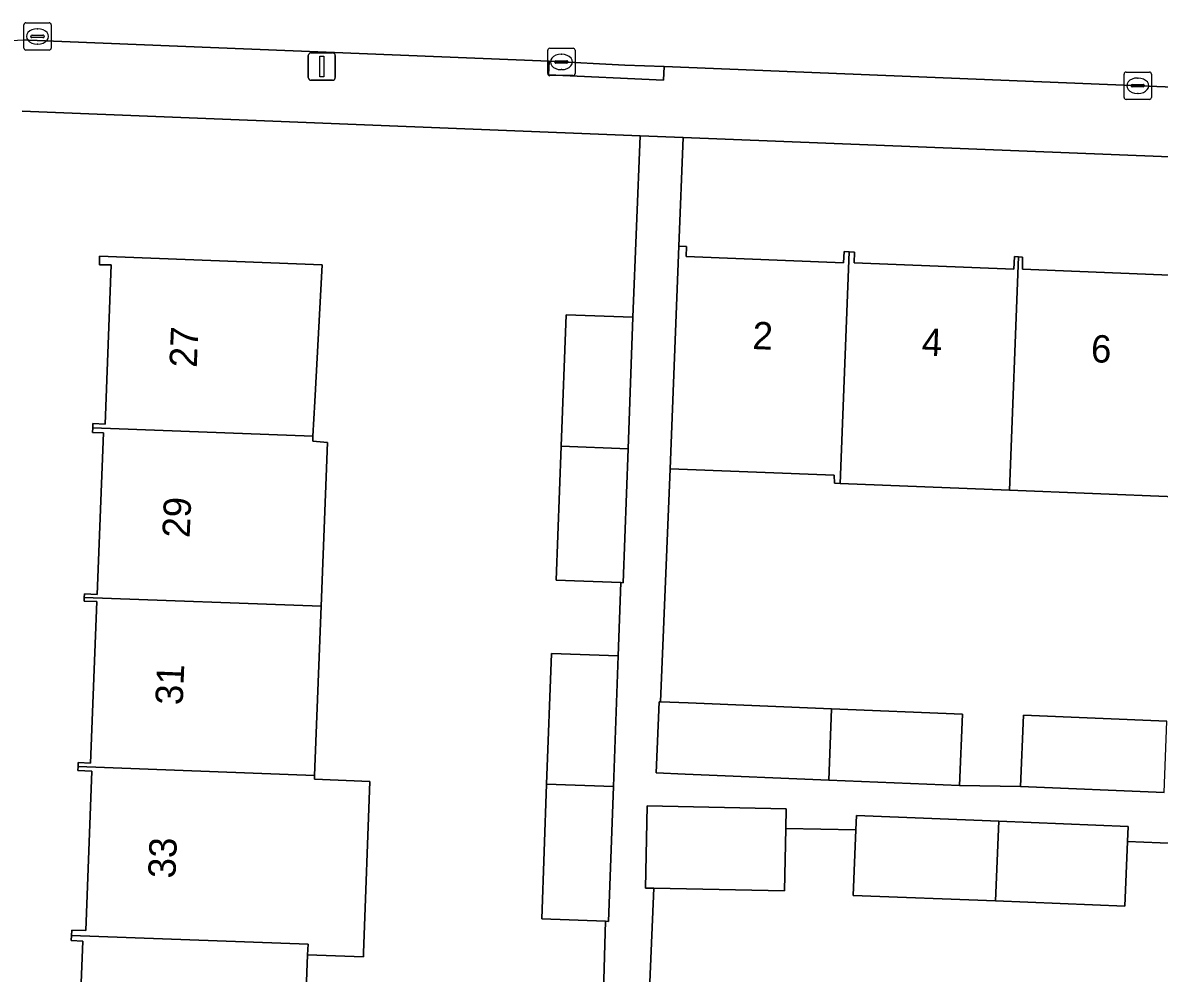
# Model space of a CAD drawing. Extents: x 160077 to 160948, y 386481 to 387498.
# Drawn here: x 160685.97 to 160727.5, y 386637.25 to 386671.96 of the extents above; entities that cross this region are included whole.
import ezdxf

# ---------------------------------------------------------------- set-up
doc = ezdxf.new("R2010")
doc.units = 0
for name, color, linetype in [('IMGEO_Erf', 7, 'Continuous'), ('IMGEO_Kolk', 7, 'Continuous'), ('IMGEO_Lichtmast', 7, 'Continuous'), ('IMGEO_Pand', 7, 'Continuous'), ('IMGEO_Pand_nummerreeks', 7, 'Continuous'), ('IMGEO_Rijbaan_lokaal_open', 7, 'Continuous'), ('IMGEO_Voetpad_open', 7, 'Continuous')]:
    doc.layers.add(name, color=color, linetype=linetype)

msp = doc.modelspace()

# ---------------------------------------------------------------- linework, layer by layer
at = {"layer": 'IMGEO_Erf'}
for points in [[(160705.114, 386644.158), (160705.289, 386648.93), (160707.732, 386648.84), (160707.83, 386651.517), (160705.468, 386651.604), (160705.647, 386656.499), (160705.823, 386661.297), (160708.266, 386661.207), (160708.53, 386667.837), (160685.945, 386668.735)], [(160784.298, 386664.825), (160710.106, 386667.774), (160709.948, 386663.799), (160710.224, 386663.788), (160710.21, 386663.426), (160715.964, 386663.197), (160715.98, 386663.605), (160716.172, 386663.598), (160716.364, 386663.59), (160716.348, 386663.197), (160722.191, 386662.964), (160722.209, 386663.427), (160722.358, 386663.418), (160722.506, 386663.409), (160722.503, 386662.965), (160728.184, 386662.738)], [(160687.935, 386632.632), (160688.161, 386638.428), (160687.745, 386638.444), (160687.752, 386638.635), (160687.76, 386638.827), (160688.272, 386638.807), (160688.499, 386644.632), (160687.988, 386644.652), (160687.993, 386644.798), (160687.999, 386644.946), (160688.451, 386644.928), (160688.681, 386650.828), (160688.216, 386650.846), (160688.221, 386650.975), (160688.226, 386651.105), (160688.689, 386651.087), (160688.919, 386656.99), (160688.521, 386657.006), (160688.527, 386657.165), (160688.534, 386657.327), (160688.978, 386657.31), (160689.204, 386663.123), (160688.776, 386663.126), (160688.778, 386663.442), (160696.906, 386663.129), (160696.643, 386658.136), (160696.576, 386656.865), (160696.566, 386656.678), (160697.11, 386656.631), (160696.877, 386650.652), (160696.637, 386644.475), (160696.631, 386644.334), (160698.658, 386644.259), (160698.424, 386637.994), (160698.418, 386637.848), (160696.382, 386637.928), (160696.155, 386632.11)], [(160728.092, 386654.655), (160722.028, 386654.895), (160715.845, 386655.138), (160715.628, 386655.147), (160715.62, 386655.437), (160709.624, 386655.676), (160709.274, 386647.168), (160710.285, 386647.126), (160715.527, 386646.91), (160720.312, 386646.712), (160720.205, 386644.108), (160722.426, 386644.072), (160722.533, 386646.676), (160727.775, 386646.46)], [(160684.841, 386618.819), (160706.67, 386617.929), (160707.035, 386626.89), (160704.707, 386626.959), (160704.85, 386631.78), (160704.995, 386636.655), (160707.192, 386636.59), (160707.268, 386639.151), (160704.934, 386639.237), (160705.114, 386644.158)], [(160728.726, 386641.965), (160726.335, 386642.06), (160726.242, 386639.703), (160721.512, 386639.891), (160716.319, 386640.097), (160716.414, 386642.492), (160713.85, 386642.544), (160713.804, 386640.258), (160709.029, 386640.356), (160708.673, 386632.054), (160714.668, 386631.799), (160714.689, 386632.158), (160715.049, 386632.142), (160721.176, 386631.876), (160727.324, 386631.608), (160733.488, 386631.34)]]:
    msp.add_lwpolyline(points, dxfattribs=at)
at = {"layer": 'IMGEO_Kolk'}
for p, q in [((160686.085, 386671.964), (160686.937, 386671.964)), ((160686.01, 386671.038), (160686.01, 386671.89)), ((160686.498, 386671.744), (160686.523, 386671.744)), ((160687.011, 386671.89), (160687.011, 386671.038)), ((160686.269, 386671.458), (160686.269, 386671.47)), ((160686.707, 386671.421), (160686.309, 386671.421)), ((160686.312, 386671.507), (160686.71, 386671.507)), ((160686.521, 386671.184), (160686.496, 386671.184)), ((160686.753, 386671.47), (160686.753, 386671.458)), ((160686.937, 386670.964), (160686.085, 386670.964)), ((160705.154, 386670.106), (160705.154, 386670.958)), ((160705.229, 386671.032), (160706.081, 386671.032)), ((160705.642, 386670.812), (160705.667, 386670.812)), ((160706.155, 386670.958), (160706.155, 386670.106)), ((160705.413, 386670.526), (160705.413, 386670.538)), ((160705.851, 386670.489), (160705.453, 386670.489)), ((160705.456, 386670.575), (160705.854, 386670.575)), ((160705.897, 386670.538), (160705.897, 386670.526)), ((160706.081, 386670.032), (160705.229, 386670.032)), ((160705.665, 386670.252), (160705.64, 386670.252)), ((160726.213, 386669.238), (160726.213, 386670.09)), ((160726.288, 386670.164), (160727.14, 386670.164)), ((160726.701, 386669.944), (160726.726, 386669.944)), ((160727.214, 386670.09), (160727.214, 386669.238)), ((160726.472, 386669.658), (160726.472, 386669.67)), ((160726.91, 386669.621), (160726.512, 386669.621)), ((160726.515, 386669.707), (160726.913, 386669.707)), ((160726.956, 386669.67), (160726.956, 386669.658)), ((160727.14, 386669.164), (160726.288, 386669.164)), ((160726.724, 386669.384), (160726.699, 386669.384))]:
    msp.add_line(p, q, dxfattribs=at)
for points in [[(160686.085, 386671.964), (160686.937, 386671.964)], [(160686.01, 386671.038), (160686.01, 386671.89)], [(160687.011, 386671.89), (160687.011, 386671.038)], [(160686.937, 386670.964), (160686.085, 386670.964)], [(160705.154, 386670.106), (160705.154, 386670.958)], [(160705.229, 386671.032), (160706.081, 386671.032)], [(160706.155, 386670.958), (160706.155, 386670.106)], [(160706.081, 386670.032), (160705.229, 386670.032)], [(160726.213, 386669.238), (160726.213, 386670.09)], [(160726.288, 386670.164), (160727.14, 386670.164)], [(160727.214, 386670.09), (160727.214, 386669.238)], [(160727.14, 386669.164), (160726.288, 386669.164)]]:
    msp.add_lwpolyline(points, dxfattribs=at)
for centre, radius, start, end in [((160686.087, 386671.888), 0.0765, 91.552, 178.448), ((160686.087, 386671.888), 0.0765, 91.552, 178.448), ((160686.935, 386671.888), 0.0765, 1.552, 88.448), ((160686.935, 386671.888), 0.0765, 1.552, 88.448), ((160686.309, 386671.467), 0.0403, 85.8775, 175.7526), ((160686.306, 386671.457), 0.0366, 178.938, 274.7102), ((160686.71, 386671.464), 0.043, 264.8664, 352.4533), ((160686.714, 386671.469), 0.0386, 1.7309, 96.639), ((160686.087, 386671.04), 0.0765, 181.552, 268.448), ((160686.087, 386671.04), 0.0765, 181.552, 268.448), ((160686.935, 386671.04), 0.0765, 271.552, 358.448), ((160686.935, 386671.04), 0.0765, 271.552, 358.448), ((160705.231, 386670.956), 0.0765, 91.552, 178.448), ((160705.231, 386670.956), 0.0765, 91.552, 178.448), ((160706.079, 386670.956), 0.0765, 1.552, 88.448), ((160706.079, 386670.956), 0.0765, 1.552, 88.448), ((160705.453, 386670.535), 0.0403, 85.8775, 175.7526), ((160705.45, 386670.525), 0.0366, 178.938, 274.7102), ((160705.854, 386670.532), 0.043, 264.8664, 352.4533), ((160705.858, 386670.537), 0.0386, 1.7309, 96.639), ((160705.231, 386670.108), 0.0765, 181.552, 268.448), ((160705.231, 386670.108), 0.0765, 181.552, 268.448), ((160706.079, 386670.108), 0.0765, 271.552, 358.448), ((160706.079, 386670.108), 0.0765, 271.552, 358.448), ((160726.29, 386670.088), 0.0765, 91.552, 178.448), ((160726.29, 386670.088), 0.0765, 91.552, 178.448), ((160727.138, 386670.088), 0.0765, 1.552, 88.448), ((160727.138, 386670.088), 0.0765, 1.552, 88.448), ((160726.512, 386669.667), 0.0403, 85.8775, 175.7526), ((160726.509, 386669.657), 0.0366, 178.938, 274.7102), ((160726.913, 386669.664), 0.043, 264.8664, 352.4533), ((160726.917, 386669.669), 0.0386, 1.7309, 96.639), ((160726.29, 386669.24), 0.0765, 181.552, 268.448), ((160726.29, 386669.24), 0.0765, 181.552, 268.448), ((160727.138, 386669.24), 0.0765, 271.552, 358.448), ((160727.138, 386669.24), 0.0765, 271.552, 358.448)]:
    msp.add_arc(centre, radius, start, end, dxfattribs=at)
for centre, major_axis, ratio, start_param, end_param in [((160686.497, 386671.464), (-0.387, 0.002), 0.722429, 4.712389, 7.853982), ((160686.522, 386671.464), (-0.39, 0.002), 0.717154, 1.570796, 4.712389), ((160705.641, 386670.532), (-0.387, 0.002), 0.722429, 4.712389, 7.853982), ((160705.666, 386670.532), (-0.39, 0.002), 0.717154, 1.570796, 4.712389), ((160726.7, 386669.664), (-0.387, 0.002), 0.722429, 4.712389, 7.853982), ((160726.725, 386669.664), (-0.39, 0.002), 0.717154, 1.570796, 4.712389)]:
    msp.add_ellipse(centre, major_axis=major_axis, ratio=ratio, start_param=start_param, end_param=end_param, dxfattribs=at)
at = {"layer": 'IMGEO_Lichtmast'}
for p, q in [((160696.402, 386669.963), (160696.402, 386670.763)), ((160696.402, 386670.763), (160696.402, 386669.963)), ((160696.502, 386670.863), (160697.292, 386670.863)), ((160697.292, 386670.863), (160696.502, 386670.863)), ((160697.392, 386670.763), (160697.392, 386669.963)), ((160697.392, 386669.963), (160697.392, 386670.763)), ((160697.292, 386669.863), (160696.502, 386669.863)), ((160696.502, 386669.863), (160697.292, 386669.863))]:
    msp.add_line(p, q, dxfattribs=at)
msp.add_lwpolyline([(160696.822, 386670.738), (160696.972, 386670.738), (160696.972, 386669.988), (160696.822, 386669.988), (160696.822, 386670.738)], dxfattribs=at)
for centre, start, end in [((160696.502, 386670.763), 90, 180), ((160696.502, 386670.763), 90, 180), ((160697.292, 386670.763), 0, 90), ((160697.292, 386670.763), 360, 90), ((160696.502, 386669.963), 180, 270), ((160696.502, 386669.963), 180, 270), ((160697.292, 386669.963), 270, 0), ((160697.292, 386669.963), 270, 0)]:
    msp.add_arc(centre, 0.1, start, end, dxfattribs=at)
at = {"layer": 'IMGEO_Pand'}
for points in [[(160716.172, 386663.598), (160715.98, 386663.605), (160715.964, 386663.197), (160710.21, 386663.426), (160710.224, 386663.788), (160709.948, 386663.799), (160709.748, 386658.803), (160709.624, 386655.676), (160715.62, 386655.437), (160715.628, 386655.147), (160715.845, 386655.138)], [(160696.576, 386656.865), (160696.643, 386658.136), (160696.906, 386663.129), (160688.778, 386663.442), (160688.776, 386663.126), (160689.204, 386663.123), (160688.978, 386657.31), (160688.534, 386657.327), (160688.527, 386657.165)], [(160722.358, 386663.418), (160722.209, 386663.427), (160722.191, 386662.964), (160716.348, 386663.197), (160716.364, 386663.59), (160716.172, 386663.598), (160715.845, 386655.138), (160722.028, 386654.895)], [(160722.028, 386654.895), (160728.092, 386654.655), (160728.42, 386663.148), (160728.201, 386663.156), (160728.184, 386662.738), (160722.503, 386662.965), (160722.506, 386663.409), (160722.358, 386663.418)], [(160708.09, 386656.408), (160708.266, 386661.207), (160705.823, 386661.297), (160705.647, 386656.499)], [(160688.527, 386657.165), (160688.521, 386657.006), (160688.919, 386656.99), (160688.689, 386651.087), (160688.226, 386651.105), (160688.221, 386650.975), (160696.877, 386650.652), (160697.11, 386656.631), (160696.566, 386656.678), (160696.576, 386656.865)], [(160708.09, 386656.408), (160705.647, 386656.499), (160705.468, 386651.604), (160707.83, 386651.517), (160707.911, 386651.514)], [(160688.221, 386650.975), (160688.216, 386650.846), (160688.681, 386650.828), (160688.451, 386644.928), (160687.999, 386644.946), (160687.993, 386644.798), (160696.637, 386644.475), (160696.877, 386650.652)], [(160707.732, 386648.84), (160705.289, 386648.93), (160705.114, 386644.158), (160707.557, 386644.067)], [(160715.527, 386646.91), (160710.285, 386647.126), (160709.274, 386647.168), (160709.22, 386647.17), (160709.112, 386644.566), (160710.178, 386644.522), (160715.426, 386644.305)], [(160715.527, 386646.91), (160715.426, 386644.305), (160720.205, 386644.108), (160720.312, 386646.712)], [(160722.533, 386646.676), (160722.426, 386644.072), (160727.675, 386643.855), (160727.775, 386646.46)], [(160698.658, 386644.259), (160696.631, 386644.334), (160696.637, 386644.475), (160687.993, 386644.798), (160687.988, 386644.652), (160688.499, 386644.632), (160688.272, 386638.807), (160687.76, 386638.827), (160687.752, 386638.635), (160696.397, 386638.313), (160696.382, 386637.928), (160698.418, 386637.848), (160698.424, 386637.994)], [(160707.557, 386644.067), (160705.114, 386644.158), (160704.934, 386639.237), (160707.268, 386639.151), (160707.377, 386639.147)], [(160713.85, 386642.544), (160713.865, 386643.258), (160708.79, 386643.362), (160708.729, 386640.362), (160709.029, 386640.356), (160713.804, 386640.258)], [(160721.634, 386642.804), (160716.434, 386643.01), (160716.414, 386642.492), (160716.319, 386640.097), (160721.512, 386639.891)], [(160726.335, 386642.06), (160726.357, 386642.616), (160721.634, 386642.804), (160721.512, 386639.891), (160726.242, 386639.703)], [(160696.382, 386637.928), (160696.397, 386638.313), (160687.752, 386638.635), (160687.745, 386638.444), (160688.161, 386638.428), (160687.935, 386632.632), (160687.497, 386632.65), (160687.491, 386632.488), (160695.675, 386632.131), (160696.155, 386632.11)]]:
    msp.add_lwpolyline(points, close=True, dxfattribs=at)
at = {"layer": 'IMGEO_Rijbaan_lokaal_open'}
msp.add_lwpolyline([(160686.188, 386671.33), (160705.21, 386670.567), (160707.966, 386670.421), (160709.41, 386670.37), (160732.207, 386669.443), (160755.601, 386668.55), (160782.779, 386667.534), (160785.921, 386667.402), (160789.637, 386667.245), (160807.317, 386666.5)], dxfattribs=at)
msp.add_arc((160686.154, 386664.835), 6.495, 89.6981, 118.7582, dxfattribs=at)
at = {"layer": 'IMGEO_Voetpad_open'}
for points in [[(160807.317, 386666.5), (160789.637, 386667.245), (160789.616, 386666.746), (160785.9, 386666.903), (160785.921, 386667.402), (160782.779, 386667.534), (160755.601, 386668.55), (160732.207, 386669.443), (160709.41, 386670.37), (160709.387, 386669.871), (160705.187, 386670.068), (160705.21, 386670.567), (160686.188, 386671.33)], [(160685.945, 386668.735), (160708.53, 386667.837), (160710.106, 386667.774), (160784.298, 386664.825), (160785.43, 386664.78), (160805.936, 386663.965)], [(160727.675, 386643.855), (160722.426, 386644.072), (160720.205, 386644.108), (160715.426, 386644.305), (160710.178, 386644.522), (160709.112, 386644.566), (160709.22, 386647.17), (160709.274, 386647.168), (160709.624, 386655.676), (160709.748, 386658.803), (160709.948, 386663.799), (160710.106, 386667.774), (160708.53, 386667.837), (160708.266, 386661.207), (160708.09, 386656.408), (160707.911, 386651.514), (160707.83, 386651.517), (160707.732, 386648.84), (160707.557, 386644.067), (160707.377, 386639.147), (160707.268, 386639.151), (160707.192, 386636.59)], [(160708.673, 386632.054), (160709.029, 386640.356), (160708.729, 386640.362), (160708.79, 386643.362), (160713.865, 386643.258), (160713.85, 386642.544), (160716.414, 386642.492), (160716.434, 386643.01), (160721.634, 386642.804), (160726.357, 386642.616), (160726.335, 386642.06), (160728.726, 386641.965)]]:
    msp.add_lwpolyline(points, dxfattribs=at)
msp.add_lwpolyline([(160705.21, 386670.567), (160705.187, 386670.068), (160709.387, 386669.871), (160709.41, 386670.37), (160707.966, 386670.421)], close=True, dxfattribs=at)
msp.add_arc((160686.154, 386664.835), 6.495, 89.6981, 118.7582, dxfattribs=at)

# ---------------------------------------------------------------- texts
at = {"layer": 'IMGEO_Pand_nummerreeks'}
for s, rotation, p in [('27', 87.603, (160692.328, 386659.354)), ('2', 357.7745, (160712.621, 386660.05)), ('4', 357.7745, (160718.806, 386659.81)), ('6', 357.7745, (160724.989, 386659.57)), ('29', 87.603, (160692.068, 386653.137)), ('31', 87.603, (160691.813, 386647.033)), ('33', 87.6052, (160691.547, 386640.703))]:
    msp.add_text(s, height=1, rotation=rotation, dxfattribs=at).set_placement(p)

doc.saveas('drawing.dxf')
